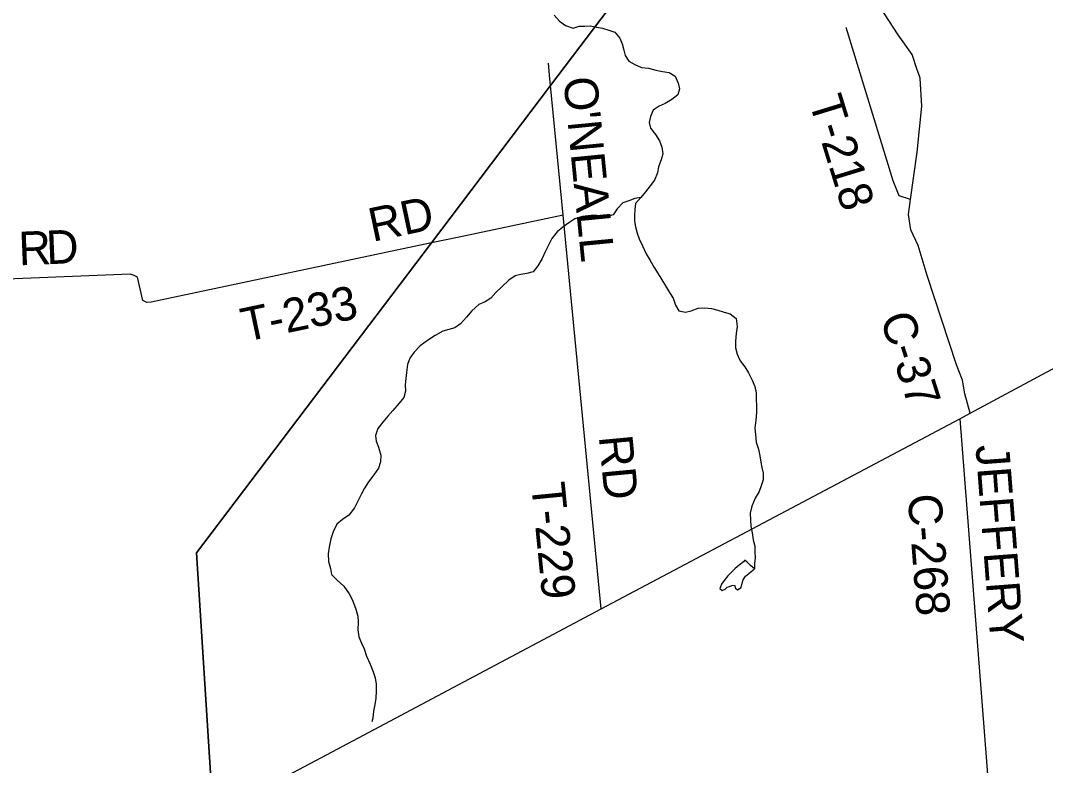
# Model space of a CAD drawing. Extents: x 0 to 1064, y 0 to 440.
# Drawn here: x 349.24 to 376.99, y 266.19 to 286.35 of the extents above; entities that cross this region are included whole.
import ezdxf

# ---------------------------------------------------------------- set-up
doc = ezdxf.new("R2010")
doc.units = 0
for name, color, linetype in [('GM_X_County_Road', 7, 'Continuous'), ('GM_X_County_Road_Text', 7, 'Continuous'), ('GM_X_Minor_Lake', 7, 'Continuous'), ('GM_X_Minor_River', 7, 'Continuous'), ('GM_X_Township', 7, 'Continuous'), ('GM_X_Township_Road', 7, 'Continuous'), ('GM_X_Township_Road_Text', 7, 'Continuous')]:
    doc.layers.add(name, color=color, linetype=linetype)

msp = doc.modelspace()

# ---------------------------------------------------------------- linework, layer by layer
at = {"layer": 'GM_X_County_Road'}
for points in [[(373.522, 285.007), (373.381, 285.422), (373.006, 285.955), (372.028, 287.467)], [(374.953, 275.718), (374.81, 276.248), (374.742, 276.613), (374.583, 277.028), (373.787, 279.448), (373.542, 280.253), (373.347, 280.68), (373.286, 281.094), (373.342, 281.505), (373.519, 282.785), (373.643, 284.029), (373.598, 284.782), (373.526, 284.996), (373.522, 285.007)], [(354.461, 264.853), (357.388, 266.405), (364.966, 270.423), (374.672, 275.569), (374.953, 275.718), (380.467, 278.675)], [(374.672, 275.569), (376.117, 257.024), (376.135, 256.79)]]:
    msp.add_lwpolyline(points, dxfattribs=at)
at = {"layer": 'GM_X_Minor_Lake'}
for points in [[(369.117, 271.507), (369.003, 271.6), (368.913, 271.692), (368.853, 271.741), (368.816, 271.7), (368.699, 271.604), (368.589, 271.521), (368.502, 271.431), (368.391, 271.318), (368.292, 271.192), (368.218, 271.096), (368.192, 271.018), (368.179, 270.975), (368.239, 270.92), (368.319, 270.955), (368.374, 271.009)], [(368.374, 271.009), (368.435, 271.032), (368.503, 271.061), (368.57, 271.066), (368.599, 270.987), (368.659, 270.938), (368.757, 271.003), (368.783, 271.118), (368.809, 271.214), (368.871, 271.31), (368.963, 271.382), (369.025, 271.435), (369.117, 271.507)]]:
    msp.add_lwpolyline(points, dxfattribs=at)
at = {"layer": 'GM_X_Minor_River'}
for points in [[(363.69, 286.492), (363.833, 286.326), (363.995, 286.209), (364.206, 286.139), (364.371, 286.191), (364.523, 286.194), (364.675, 286.198), (364.839, 286.165), (364.996, 286.138), (365.171, 286.087), (365.334, 286.03), (365.465, 285.864), (365.53, 285.712), (365.576, 285.547), (365.61, 285.395), (365.717, 285.241), (365.873, 285.154), (366.06, 285.072), (366.242, 285.057), (366.442, 285), (366.624, 284.966), (366.805, 284.939), (366.968, 284.84), (367.05, 284.65), (367.084, 284.492), (367.039, 284.335), (366.879, 284.21), (366.695, 284.098), (366.536, 284.027), (366.37, 283.921), (366.295, 283.746), (366.262, 283.583), (366.302, 283.43), (366.439, 283.258), (366.54, 283.093), (366.61, 282.916), (366.631, 282.74), (366.586, 282.571), (366.517, 282.39), (366.49, 282.22), (366.408, 282.027), (366.29, 281.871), (366.166, 281.709), (366.036, 281.554), (365.894, 281.392), (365.873, 281.229), (365.865, 281.071), (365.868, 280.919), (365.89, 280.761), (365.942, 280.59), (365.988, 280.438), (366.083, 280.249), (366.183, 280.035), (366.289, 279.851), (366.401, 279.661), (366.508, 279.49), (366.609, 279.33), (366.709, 279.165), (366.816, 278.987), (366.911, 278.834), (366.975, 278.645), (367.069, 278.492), (367.245, 278.453), (367.403, 278.487), (367.593, 278.563), (367.769, 278.572), (367.951, 278.557), (368.12, 278.506), (368.296, 278.455), (368.459, 278.404), (368.621, 278.28), (368.642, 278.067), (368.615, 277.879), (368.599, 277.667), (368.603, 277.485), (368.642, 277.315), (368.725, 277.137), (368.85, 276.972), (368.95, 276.812), (369.05, 276.611)], [(366.036, 281.554), (365.878, 281.532), (365.713, 281.468), (365.548, 281.41), (365.394, 281.248), (365.288, 281.086), (365.129, 281.04), (364.941, 281.061), (364.759, 281.076), (364.607, 281.06), (364.455, 281.044), (364.254, 280.981), (364.088, 280.868), (363.922, 280.755), (363.768, 280.624), (363.632, 280.444), (363.526, 280.246), (363.444, 280.083), (363.369, 279.902), (363.25, 279.71), (363.126, 279.542), (362.949, 279.496), (362.791, 279.475), (362.639, 279.434), (362.461, 279.316), (362.276, 279.143), (362.115, 278.988), (361.979, 278.832), (361.82, 278.737), (361.649, 278.661), (361.464, 278.488), (361.321, 278.314), (361.155, 278.135), (361.001, 278.028), (360.837, 277.988), (360.678, 277.936), (360.47, 277.824), (360.261, 277.688), (360.064, 277.545), (359.898, 277.372), (359.786, 277.21), (359.716, 277.035), (359.695, 276.817), (359.674, 276.659), (359.653, 276.484), (359.663, 276.314), (359.618, 276.144), (359.494, 275.989), (359.327, 275.797), (359.185, 275.642), (359.054, 275.474), (358.918, 275.306), (358.854, 275.113), (358.87, 274.961), (358.935, 274.802), (358.998, 274.583), (358.989, 274.407), (358.932, 274.232), (358.808, 274.052), (358.665, 273.866), (358.553, 273.692), (358.478, 273.535), (358.384, 273.354), (358.284, 273.156), (358.129, 272.964), (357.957, 272.839), (357.803, 272.714), (357.709, 272.51), (357.645, 272.322), (357.599, 272.093), (357.572, 271.917), (357.581, 271.711), (357.639, 271.516), (357.667, 271.357), (357.816, 271.203), (357.996, 271.037), (358.138, 270.834), (358.227, 270.657), (358.32, 270.419), (358.372, 270.23), (358.382, 270.078), (358.378, 269.854), (358.399, 269.671), (358.476, 269.5), (358.546, 269.341), (358.61, 269.146), (358.71, 268.932), (358.792, 268.725), (358.844, 268.56), (358.871, 268.384), (358.875, 268.202), (358.86, 268.008), (358.833, 267.838), (358.799, 267.657), (358.778, 267.463), (358.758, 267.366)], [(369.05, 276.611), (369.121, 276.44), (369.161, 276.275), (369.164, 276.111), (369.173, 275.911), (369.17, 275.735), (369.149, 275.535), (369.128, 275.317), (369.143, 275.141), (369.158, 274.94), (369.222, 274.745), (369.262, 274.563), (369.283, 274.398), (369.311, 274.246), (369.351, 274.094), (369.349, 273.918), (369.298, 273.755), (369.24, 273.598), (369.134, 273.418), (369.04, 273.201), (368.995, 273.013), (369.004, 272.819), (369.019, 272.661), (369.053, 272.485), (369.08, 272.29), (369.12, 272.12), (369.124, 271.968), (369.134, 271.804), (369.113, 271.646), (369.117, 271.507)]]:
    msp.add_lwpolyline(points, dxfattribs=at)
at = {"layer": 'GM_X_Township'}
for points in [[(354.461, 264.853), (354.011, 271.937), (360.366, 280.326), (363.594, 284.586), (369.068, 291.812), (370.484, 293.681), (370.787, 293.942), (371.056, 294.052), (371.306, 294.09), (371.573, 294.084), (371.887, 294.297), (372.793, 295.007), (373.036, 295.3), (373.424, 295.875), (373.697, 296.209), (373.969, 296.453), (374.234, 296.624), (374.833, 296.849), (375.394, 297.25), (375.587, 297.495), (375.835, 297.752), (376.118, 297.952), (376.737, 298.219), (377.298, 298.378)], [(377.298, 298.378), (376.737, 298.219), (376.118, 297.952), (375.835, 297.752), (375.587, 297.495), (375.394, 297.25), (374.833, 296.849), (374.234, 296.624), (373.969, 296.453), (373.697, 296.209), (373.424, 295.875), (373.036, 295.3), (372.793, 295.007), (371.887, 294.297), (371.573, 294.084), (371.306, 294.09), (371.056, 294.052), (370.787, 293.942), (370.484, 293.681), (369.068, 291.812), (363.594, 284.586), (360.366, 280.326), (354.011, 271.937), (354.461, 264.853)]]:
    msp.add_lwpolyline(points, dxfattribs=at)
at = {"layer": 'GM_X_Township_Road'}
for points in [[(373.342, 281.505), (373.031, 281.601), (372.872, 282.01), (371.6, 286.16)], [(363.567, 284.866), (363.566, 284.874), (363.534, 285.195)], [(364.966, 270.423), (363.935, 281.079), (363.594, 284.586), (363.567, 284.866)], [(363.935, 281.079), (361.115, 280.484)], [(361.115, 280.484), (361.115, 280.484), (360.366, 280.326), (352.781, 278.725), (352.66, 278.715), (352.557, 278.771), (352.413, 279.398), (352.323, 279.447), (352.208, 279.485), (344.388, 279.167)]]:
    msp.add_lwpolyline(points, dxfattribs=at)

# ---------------------------------------------------------------- texts
at = {"layer": 'GM_X_County_Road_Text'}
for s, rotation, p in [('C-37', 287.8109, (372.507, 278.301)), ('JEFFERY', 274.3476, (375.099, 274.843)), ('C-268', 274.3994, (373.261, 273.508))]:
    msp.add_text(s, height=0.9091, rotation=rotation, dxfattribs=at).set_placement(p)
at = {"layer": 'GM_X_Township_Road_Text'}
for s, height, rotation, p in [("O'NEALL", 0.9091, 275.5818, (363.94, 284.785)), ('T-218', 0.9091, 287.1021, (370.581, 284.166)), ('RD', 0.9091, 11.9919, (358.775, 280.353)), ('R', 0.909, 2.3322, (349.207, 279.719)), ('D', 0.909, 2.332, (349.953, 279.749)), ('T-233', 0.9091, 11.9175, (355.322, 277.646)), ('RD', 0.9091, 275.4178, (364.899, 275.09)), ('T-229', 0.9091, 275.6269, (363.066, 273.808))]:
    msp.add_text(s, height=height, rotation=rotation, dxfattribs=at).set_placement(p)

doc.saveas('drawing.dxf')
